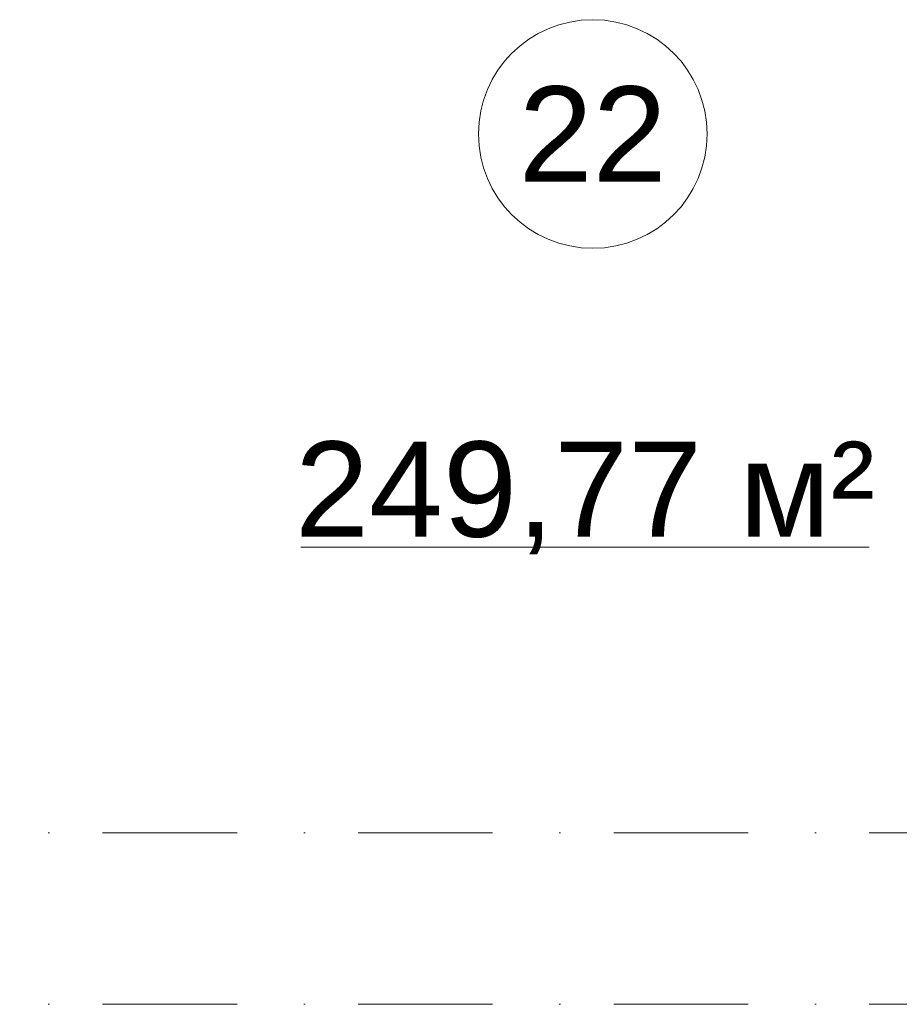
# Model space of a CAD drawing. Header units: millimetres. Extents: x -59761 to 112741, y -57975 to 46221.
# Tile 370 of 421: x 78109 to 80416, y -18000 to -15416. Entities that reach past the tile are written whole.
import ezdxf

# ---------------------------------------------------------------- set-up
doc = ezdxf.new("R2010")
doc.units = ezdxf.units.MM
doc.linetypes.add('Штрихпунктирная', pattern=[670.277762, 352.777767, -176.388884, 0, -141.111112])
doc.layers.add('Элемент Модели - Зона', color=7, linetype='Continuous')
doc.layers.add('Элемент Модели - Оси', color=2, linetype='Continuous')
doc.styles.add('СГЕНЕРИР_СТИЛЬ_1', font='arial.ttf')

msp = doc.modelspace()

# ---------------------------------------------------------------- linework, layer by layer
at = {"layer": 'Элемент Модели - Зона', "color": 7, "linetype": 'Continuous', "lineweight": 15}
msp.add_line((78846.33, -16800.45), (80336.62, -16800.45), dxfattribs=at)
at = {"layer": 'Элемент Модели - Зона', "color": 7, "linetype": 'Continuous', "lineweight": 15, "flags": 128}
msp.add_lwpolyline([(79911.94, -15715.85, 1), (79311.94, -15715.85, 1)], format="xyb", close=True, dxfattribs=at)
at = {"layer": 'Элемент Модели - Оси', "color": 7, "linetype": 'Штрихпунктирная', "lineweight": 15}
for p, q in [((-57760.58, -17550), (110650, -17550)), ((-57760.58, -18000), (110650, -18000))]:
    msp.add_line(p, q, dxfattribs=at)

# ---------------------------------------------------------------- texts
at = {"layer": 'Элемент Модели - Зона', "color": 7, "lineweight": 15, "char_height": 250, "attachment_point": 5, "style": 'СГЕНЕРИР_СТИЛЬ_1'}
for s, insert in [('\\A1;{\\pqc;\\fArial|b0|i0|c204|p38;22}', (79611.94, -15715.85)), ('\\A1;{\\pqc;\\fArial|b0|i0|c204|p38;249,77 м²}', (79591.48, -16671.14))]:
    msp.add_mtext(s, dxfattribs=dict(at, insert=insert))

doc.saveas('drawing.dxf')
